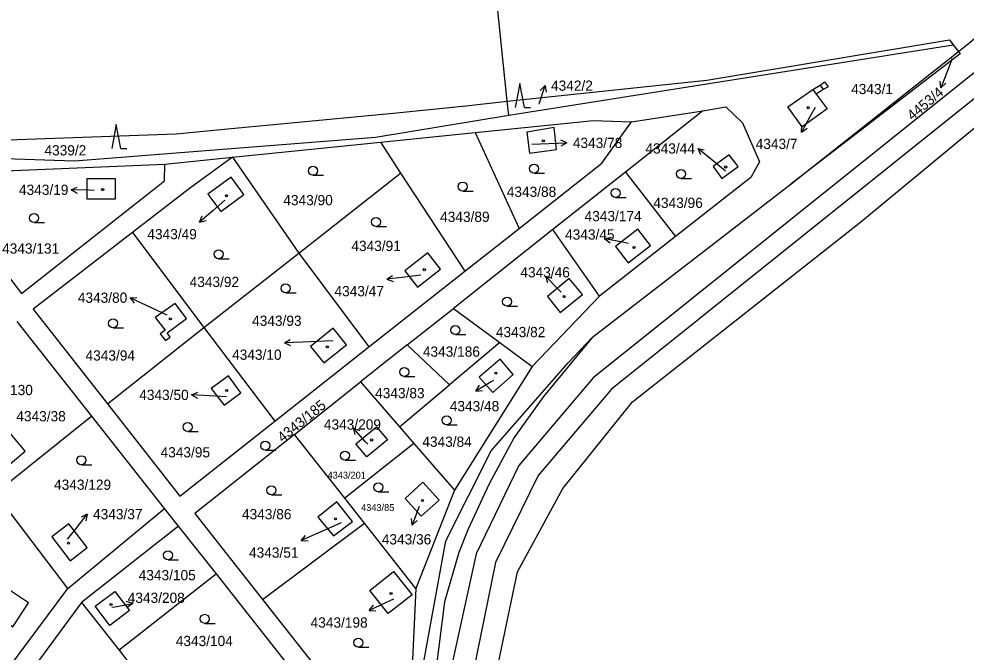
# Model space of a CAD drawing. Extents: x -733394 to -722299, y -1082822 to -1075049.
# Drawn here: x -729537.5 to -729380.2, y -1077914.3 to -1077809.1 of the extents above; entities that cross this region are included whole.
import ezdxf

# ---------------------------------------------------------------- set-up
doc = ezdxf.new("R2010")
doc.units = 0
for name, color, linetype in [('Hranice parcel', 7, 'Continuous'), ('Parcelní čísla', 7, 'Continuous'), ('Pop  PČ popisy', 7, 'Continuous'), ('Vnitřní kresba', 7, 'Continuous'), ('Značky budov', 7, 'Continuous'), ('Značky kultur', 7, 'Continuous')]:
    doc.layers.add(name, color=color, linetype=linetype)

msp = doc.modelspace()

# ---------------------------------------------------------------- linework, layer by layer
at = {"layer": 'Hranice parcel'}
for p, q in [((-729456.4, -1077822.82), (-729460.84, -1077780.21)), ((-729456.16, -1077825.12), (-729382.3, -1077813.45)), ((-729382.3, -1077813.45), (-729381.45, -1077814.56)), ((-729409.24, -1077836.56), (-729381.45, -1077814.56)), ((-729456.16, -1077825.12), (-729456.4, -1077822.82)), ((-729423.93, -1077824.38), (-729436.78, -1077834.57)), ((-729435.76, -1077826.25), (-729423.93, -1077824.38)), ((-729477.47, -1077829.62), (-729461.75, -1077828.01)), ((-729461.75, -1077828.01), (-729454.43, -1077843.93)), ((-729502.06, -1077832.13), (-729477.47, -1077829.62)), ((-729477.47, -1077829.62), (-729474.12, -1077834.74)), ((-729513.26, -1077833.28), (-729502.06, -1077832.13)), ((-729502.06, -1077832.13), (-729491.04, -1077848.03)), ((-729549.31, -1077834.75), (-729513.26, -1077833.28)), ((-729436.78, -1077834.57), (-729448.85, -1077844.14)), ((-729436.78, -1077834.57), (-729428.47, -1077845.3)), ((-729491.04, -1077848.03), (-729474.12, -1077834.74)), ((-729474.12, -1077834.74), (-729463.44, -1077851.04)), ((-729442.25, -1077862), (-729409.24, -1077836.56)), ((-729448.85, -1077844.14), (-729465.35, -1077857.23)), ((-729463.44, -1077851.04), (-729454.43, -1077843.93)), ((-729441.07, -1077855.18), (-729448.85, -1077844.14)), ((-729518.66, -1077844.62), (-729506.78, -1077860.39)), ((-729428.47, -1077845.3), (-729441.07, -1077855.18)), ((-729506.78, -1077860.39), (-729491.04, -1077848.03)), ((-729491.04, -1077848.03), (-729479.37, -1077863.62)), ((-729479.37, -1077863.62), (-729463.44, -1077851.04)), ((-729441.07, -1077855.18), (-729452.25, -1077866.86)), ((-729473.01, -1077863.3), (-729465.35, -1077857.23)), ((-729465.35, -1077857.23), (-729457.63, -1077862.9)), ((-729525.41, -1077875.14), (-729537.82, -1077859.41)), ((-729522.82, -1077873.06), (-729506.78, -1077860.39)), ((-729506.78, -1077860.39), (-729495.02, -1077875.98)), ((-729457.63, -1077862.9), (-729466.02, -1077869.94)), ((-729457.63, -1077862.9), (-729452.25, -1077866.86)), ((-729495.02, -1077875.98), (-729479.37, -1077863.62)), ((-729473.01, -1077863.3), (-729480.77, -1077869.45)), ((-729466.02, -1077869.94), (-729473.01, -1077863.3)), ((-729452.25, -1077866.86), (-729465.18, -1077887.45)), ((-729491.76, -1077878.17), (-729480.77, -1077869.45)), ((-729480.77, -1077869.45), (-729474.31, -1077876.9)), ((-729474.31, -1077876.9), (-729466.02, -1077869.94)), ((-729525.41, -1077875.14), (-729541.43, -1077887.94)), ((-729513.33, -1077890.45), (-729525.41, -1077875.14)), ((-729474.31, -1077876.9), (-729471.92, -1077879.66)), ((-729483.39, -1077888.78), (-729491.76, -1077878.17)), ((-729471.92, -1077879.66), (-729483.39, -1077888.78)), ((-729471.92, -1077879.66), (-729465.18, -1077887.45)), ((-729529.41, -1077903.77), (-729541.43, -1077887.94)), ((-729465.18, -1077887.45), (-729471.56, -1077903.76)), ((-729480.1, -1077892.94), (-729483.39, -1077888.78)), ((-729529.41, -1077903.77), (-729513.33, -1077890.45)), ((-729510.99, -1077893.41), (-729513.33, -1077890.45)), ((-729510.99, -1077893.41), (-729527.11, -1077906.12)), ((-729504.72, -1077901.36), (-729510.99, -1077893.41)), ((-729497.05, -1077905.59), (-729480.1, -1077892.94)), ((-729471.56, -1077903.76), (-729480.1, -1077892.94)), ((-729504.72, -1077901.36), (-729520.87, -1077914.04)), ((-729492.46, -1077916.89), (-729504.72, -1077901.36)), ((-729539.38, -1077917.16), (-729529.41, -1077903.77)), ((-729471.56, -1077903.76), (-729473, -1077932.83)), ((-729527.11, -1077906.12), (-729534.39, -1077915.96)), ((-729527.11, -1077906.12), (-729520.87, -1077914.04)), ((-729520.87, -1077914.04), (-729508.63, -1077929.58))]:
    msp.add_line(p, q, dxfattribs=at)
for points in [[(-729381.45, -1077814.56), (-729379.49, -1077813.01), (-729359.36, -1077795.87), (-729349.8, -1077777.52)], [(-729456.4, -1077822.82), (-729423.27, -1077819.32), (-729382.95, -1077812.61), (-729382.3, -1077813.45)], [(-729381.45, -1077814.56), (-729381.16, -1077814.93), (-729409.24, -1077836.56)], [(-729431.34, -1077962.44), (-729440.19, -1077956.84), (-729449.85, -1077946.5), (-729456.62, -1077934.57), (-729458.58, -1077919.56), (-729454.72, -1077901.02), (-729447.17, -1077887.18), (-729435.58, -1077872.77), (-729397.66, -1077842.87), (-729366, -1077816.63)], [(-729403.11, -1077820.4), (-729403.91, -1077820.85), (-729405.1, -1077821.62), (-729403.27, -1077824.06), (-729407.39, -1077827.06), (-729409.81, -1077823.74), (-729405.64, -1077820.84), (-729404.39, -1077820.13), (-729403.67, -1077819.58), (-729403.11, -1077820.4)], [(-729584.53, -1077830.82), (-729511.39, -1077828.22), (-729503.43, -1077827.46), (-729475.38, -1077824.79), (-729463.28, -1077823.55), (-729456.4, -1077822.82)], [(-729584.53, -1077830.82), (-729528.32, -1077832.73), (-729478.29, -1077828.76), (-729456.16, -1077825.12)], [(-729423.93, -1077824.38), (-729420.1, -1077823.74), (-729417.34, -1077826.38), (-729414.5, -1077832.87), (-729415.92, -1077835.46), (-729428.47, -1077845.3)], [(-729461.75, -1077828.01), (-729442.05, -1077825.99), (-729435.76, -1077826.25)], [(-729454.43, -1077843.93), (-729440.7, -1077833.09), (-729435.76, -1077826.25)], [(-729453.15, -1077827.93), (-729452.71, -1077831.42), (-729448.22, -1077830.85), (-729448.62, -1077827.19), (-729453.15, -1077827.93)], [(-729502.06, -1077832.13), (-729509.2, -1077837.32), (-729518.66, -1077844.62)], [(-729418.06, -1077833.63), (-729419.51, -1077831.7), (-729422.17, -1077833.68), (-729420.73, -1077835.62), (-729418.06, -1077833.63)], [(-729549.31, -1077834.75), (-729549.62, -1077838.49), (-729537.08, -1077854.76), (-729513.33, -1077836.06), (-729513.26, -1077833.28)], [(-729526.24, -1077839.03), (-729521.46, -1077839.02), (-729521.47, -1077835.68), (-729526.25, -1077835.69), (-729526.24, -1077839.03)], [(-729502.25, -1077835.44), (-729506.12, -1077838.25), (-729504.01, -1077841.14), (-729500.15, -1077838.33), (-729502.25, -1077835.44)], [(-729434.71, -1077844.07), (-729438.42, -1077846.97), (-729436.32, -1077849.66), (-729432.61, -1077846.76), (-729434.71, -1077844.07)], [(-729518.66, -1077844.62), (-729535.14, -1077857.34), (-729522.82, -1077873.06)], [(-729467.48, -1077850.73), (-729469.6, -1077848), (-729473.44, -1077850.98), (-729471.32, -1077853.71), (-729467.48, -1077850.73)], [(-729443.92, -1077854.92), (-729446.12, -1077852.27), (-729449.74, -1077855.26), (-729447.6, -1077857.91), (-729443.92, -1077854.92)], [(-729514.04, -1077861.43), (-729513.18, -1077862.59), (-729512.38, -1077862), (-729512.91, -1077861.28), (-729509.7, -1077858.89), (-729511.55, -1077856.41), (-729514.88, -1077858.76), (-729513.24, -1077860.83), (-729514.04, -1077861.43)], [(-729489.08, -1077863.56), (-729486.89, -1077866.28), (-729483.13, -1077863.26), (-729485.32, -1077860.54), (-729489.08, -1077863.56)], [(-729429.12, -1077977.6), (-729447.26, -1077966.89), (-729460.37, -1077953.7), (-729469.76, -1077935.01), (-729470.85, -1077919.3), (-729466.61, -1077895.84), (-729459.07, -1077880.9), (-729446.28, -1077866.25), (-729442.25, -1077862)], [(-729442.25, -1077862), (-729450.36, -1077871.86), (-729455.26, -1077878.67), (-729459.41, -1077886.36), (-729462.97, -1077894.04), (-729464.42, -1077897.81), (-729466.83, -1077905.96), (-729468.81, -1077921.73), (-729468.65, -1077925.82), (-729467.18, -1077934.5), (-729460.28, -1077950.33), (-729448.68, -1077963.61), (-729442.39, -1077968.79), (-729429.12, -1077977.6)], [(-729455.4, -1077868.19), (-729457.6, -1077865.66), (-729461.08, -1077868.68), (-729458.8, -1077871.23), (-729455.4, -1077868.19)], [(-729505.59, -1077870.54), (-729503.45, -1077873.29), (-729500.66, -1077871.25), (-729502.7, -1077868.46), (-729505.59, -1077870.54)], [(-729522.82, -1077873.06), (-729510.78, -1077888.43), (-729495.02, -1077875.98)], [(-729478.11, -1077876.91), (-729476.3, -1077879.07), (-729479.71, -1077881.92), (-729481.55, -1077879.75), (-729478.11, -1077876.91)], [(-729540.5, -1077884.34), (-729536.47, -1077880.95), (-729538.99, -1077877.96), (-729543.02, -1077881.35), (-729540.5, -1077884.34)], [(-729491.76, -1077878.17), (-729508.31, -1077891.29), (-729497.05, -1077905.59)], [(-729470.7, -1077891.76), (-729467.73, -1077889.07), (-729470.42, -1077886.1), (-729473.38, -1077888.79), (-729470.7, -1077891.76)], [(-729487.88, -1077891.89), (-729485.29, -1077895.04), (-729482.1, -1077892.62), (-729484.7, -1077889.36), (-729487.88, -1077891.89)], [(-729526.2, -1077896.98), (-729529.24, -1077893.04), (-729532.06, -1077895.21), (-729529.02, -1077899.16), (-729526.2, -1077896.98)], [(-729476.16, -1077907.94), (-729479.25, -1077904.09), (-729475.32, -1077900.93), (-729472.22, -1077904.81), (-729476.16, -1077907.94)], [(-729541.39, -1077908.24), (-729538.56, -1077910.13), (-729535.92, -1077906.17), (-729538.75, -1077904.28), (-729540.41, -1077903.18), (-729543.04, -1077907.15), (-729541.39, -1077908.24)], [(-729521.62, -1077904.28), (-729519.13, -1077907.42), (-729522.45, -1077909.93), (-729524.86, -1077906.7), (-729521.62, -1077904.28)], [(-729497.05, -1077905.59), (-729474.6, -1077934.12), (-729473, -1077932.83)]]:
    msp.add_lwpolyline(points, dxfattribs=at)
at = {"layer": 'Pop  PČ popisy'}
for p, q in [((-729382.5, -1077815.71), (-729383.28, -1077817.78)), ((-729383.28, -1077817.78), (-729384.35, -1077820.58)), ((-729451.05, -1077823.07), (-729450.12, -1077820.22)), ((-729450.12, -1077820.22), (-729450.91, -1077821.01)), ((-729450.12, -1077820.22), (-729449.96, -1077821.32)), ((-729384.35, -1077820.58), (-729384.46, -1077819.47)), ((-729384.35, -1077820.58), (-729383.53, -1077819.83)), ((-729451.12, -1077823.28), (-729451.05, -1077823.07)), ((-729405.24, -1077823.85), (-729406.05, -1077825.3)), ((-729406.05, -1077825.3), (-729407.51, -1077827.93)), ((-729407.51, -1077827.93), (-729407.46, -1077826.81)), ((-729407.51, -1077827.93), (-729406.58, -1077827.29)), ((-729452.33, -1077829.95), (-729449.5, -1077829.84)), ((-729449.5, -1077829.84), (-729446.5, -1077829.74)), ((-729446.5, -1077829.74), (-729447.52, -1077829.27)), ((-729446.5, -1077829.74), (-729447.48, -1077830.27)), ((-729422.43, -1077832.54), (-729424.76, -1077830.65)), ((-729424.76, -1077830.65), (-729423.67, -1077830.89)), ((-729424.76, -1077830.65), (-729424.3, -1077831.67)), ((-729420.14, -1077834.41), (-729422.43, -1077832.54)), ((-729528.84, -1077837.55), (-729527.83, -1077837.06)), ((-729525.84, -1077837.6), (-729528.84, -1077837.55)), ((-729528.84, -1077837.55), (-729527.85, -1077838.07)), ((-729525.01, -1077837.62), (-729525.84, -1077837.6)), ((-729503.32, -1077839.26), (-729505.25, -1077840.94)), ((-729505.25, -1077840.94), (-729507.52, -1077842.91)), ((-729507.52, -1077842.91), (-729507.09, -1077841.87)), ((-729507.52, -1077842.91), (-729506.43, -1077842.63)), ((-729440.18, -1077845.68), (-729439.1, -1077845.38)), ((-729437.23, -1077846.25), (-729440.18, -1077845.68)), ((-729440.18, -1077845.68), (-729439.29, -1077846.36)), ((-729436.28, -1077846.44), (-729437.23, -1077846.25)), ((-729476.42, -1077852.4), (-729475.49, -1077851.78)), ((-729470.77, -1077851.71), (-729473.44, -1077852.03)), ((-729447.96, -1077854.02), (-729450.05, -1077851.86)), ((-729450.05, -1077851.86), (-729448.99, -1077852.23)), ((-729450.05, -1077851.86), (-729449.71, -1077852.93)), ((-729473.44, -1077852.03), (-729476.42, -1077852.4)), ((-729476.42, -1077852.4), (-729475.36, -1077852.77)), ((-729447.45, -1077854.54), (-729447.96, -1077854.02)), ((-729519.07, -1077855.47), (-729517.95, -1077855.44)), ((-729516.35, -1077856.74), (-729519.07, -1077855.47)), ((-729519.07, -1077855.47), (-729518.37, -1077856.35)), ((-729512.91, -1077858.37), (-729516.35, -1077856.74)), ((-729493.43, -1077862.93), (-729492.45, -1077862.39)), ((-729490.43, -1077862.82), (-729493.43, -1077862.93)), ((-729493.43, -1077862.93), (-729492.41, -1077863.39)), ((-729485.38, -1077862.63), (-729490.43, -1077862.82)), ((-729458.71, -1077869.2), (-729459.06, -1077869.41)), ((-729459.06, -1077869.41), (-729461.63, -1077870.96)), ((-729461.63, -1077870.96), (-729461.03, -1077870.01)), ((-729461.63, -1077870.96), (-729460.52, -1077870.87)), ((-729508.86, -1077871.59), (-729507.83, -1077871.15)), ((-729505.86, -1077871.75), (-729508.86, -1077871.59)), ((-729508.86, -1077871.59), (-729507.88, -1077872.15)), ((-729503.03, -1077871.9), (-729505.86, -1077871.75)), ((-729480, -1077879.32), (-729482.01, -1077877.09)), ((-729482.01, -1077877.09), (-729480.97, -1077877.5)), ((-729482.01, -1077877.09), (-729481.71, -1077878.17)), ((-729479.58, -1077879.8), (-729480, -1077879.32)), ((-729471.14, -1077890.42), (-729472.17, -1077893.24)), ((-729471.05, -1077890.17), (-729471.14, -1077890.42)), ((-729528.04, -1077893.78), (-729526.19, -1077891.42)), ((-729526.19, -1077891.42), (-729527.2, -1077891.9)), ((-729526.19, -1077891.42), (-729526.41, -1077892.51)), ((-729483.99, -1077892.84), (-729487.88, -1077894.59)), ((-729472.17, -1077893.24), (-729472.29, -1077892.13)), ((-729472.17, -1077893.24), (-729471.35, -1077892.47)), ((-729529.43, -1077895.58), (-729528.04, -1077893.78)), ((-729487.88, -1077894.59), (-729490.62, -1077895.81)), ((-729490.62, -1077895.81), (-729489.91, -1077894.95)), ((-729490.62, -1077895.81), (-729489.5, -1077895.86)), ((-729522.1, -1077906.88), (-729521.58, -1077906.79)), ((-729521.58, -1077906.79), (-729518.62, -1077906.27)), ((-729518.62, -1077906.27), (-729519.7, -1077905.95)), ((-729518.62, -1077906.27), (-729519.52, -1077906.94)), ((-729476.61, -1077906.17), (-729479.33, -1077907.44)), ((-729479.33, -1077907.44), (-729478.63, -1077906.56)), ((-729475.31, -1077905.56), (-729476.61, -1077906.17)), ((-729479.33, -1077907.44), (-729478.21, -1077907.47))]:
    msp.add_line(p, q, dxfattribs=at)
at = {"layer": 'Vnitřní kresba'}
for p, q in [((-729374.27, -1077814.41), (-729442.11, -1077868.79)), ((-729370.23, -1077815.49), (-729439.06, -1077870.65)), ((-729404.39, -1077820.13), (-729403.91, -1077820.85)), ((-729405.64, -1077820.84), (-729405.1, -1077821.62)), ((-729442.11, -1077868.79), (-729454.48, -1077883.32)), ((-729439.06, -1077870.65), (-729451.26, -1077885.02)), ((-729454.48, -1077883.32), (-729461.59, -1077898.03)), ((-729451.26, -1077885.02), (-729458.34, -1077899.44)), ((-729461.59, -1077898.03), (-729466.29, -1077919.4)), ((-729458.34, -1077899.44), (-729462.43, -1077919.48))]:
    msp.add_line(p, q, dxfattribs=at)
at = {"layer": 'Značky budov'}
for centre in [(-729406.42, -1077823.87), (-729450.41, -1077829.38), (-729420.12, -1077833.73), (-729523.62, -1077837.49), (-729503.04, -1077838.51), (-729435.33, -1077847.12), (-729470.18, -1077850.79), (-729446.95, -1077855.27), (-729512.37, -1077858.95), (-729486.28, -1077863.63), (-729458.3, -1077868), (-729503.01, -1077870.88), (-729478.93, -1077879.09), (-729470.47, -1077889.14), (-729484.94, -1077892.2), (-729529.29, -1077896.25), (-729475.7, -1077904.59), (-729522.22, -1077906.42)]:
    msp.add_circle(centre, 0.175, dxfattribs=at)
at = {"layer": 'Značky kultur'}
for p, q in [((-729454.31, -1077819.85), (-729455.06, -1077823.85)), ((-729453.56, -1077823.85), (-729454.31, -1077819.85)), ((-729453.56, -1077823.85), (-729452.56, -1077823.85)), ((-729521.35, -1077826.67), (-729522.1, -1077830.67)), ((-729520.6, -1077830.67), (-729521.35, -1077826.67)), ((-729520.6, -1077830.67), (-729519.6, -1077830.67)), ((-729488.68, -1077835.12), (-729486.93, -1077835.12)), ((-729451.95, -1077834.75), (-729450.2, -1077834.75)), ((-729427.54, -1077835.63), (-729425.79, -1077835.63)), ((-729463.8, -1077837.73), (-729462.05, -1077837.73)), ((-729438.4, -1077838.82), (-729436.65, -1077838.82)), ((-729535.02, -1077842.97), (-729533.27, -1077842.97)), ((-729478.19, -1077843.62), (-729476.44, -1077843.62)), ((-729504.36, -1077848.98), (-729502.61, -1077848.98)), ((-729493.2, -1077854.66), (-729491.45, -1077854.66)), ((-729456.42, -1077856.86), (-729454.67, -1077856.86)), ((-729521.88, -1077860.47), (-729520.13, -1077860.47)), ((-729465.01, -1077861.59), (-729463.26, -1077861.59)), ((-729473.52, -1077868.54), (-729471.77, -1077868.54)), ((-729466.45, -1077876.57), (-729464.7, -1077876.57)), ((-729509.49, -1077877.7), (-729507.74, -1077877.7)), ((-729496.59, -1077880.79), (-729494.84, -1077880.79)), ((-729527.15, -1077883.2), (-729525.4, -1077883.2)), ((-729483.34, -1077882.43), (-729481.59, -1077882.43)), ((-729495.59, -1077888.2), (-729493.84, -1077888.2)), ((-729477.83, -1077887.72), (-729476.08, -1077887.72)), ((-729512.75, -1077899), (-729511, -1077899)), ((-729506.65, -1077909.56), (-729504.9, -1077909.56)), ((-729481.13, -1077913.51), (-729479.38, -1077913.51))]:
    msp.add_line(p, q, dxfattribs=at)
for centre in [(-729488.68, -1077834.37), (-729451.95, -1077834), (-729427.54, -1077834.88), (-729463.8, -1077836.98), (-729438.4, -1077838.07), (-729535.02, -1077842.22), (-729478.19, -1077842.87), (-729504.36, -1077848.23), (-729493.2, -1077853.91), (-729456.42, -1077856.11), (-729521.88, -1077859.72), (-729465.01, -1077860.84), (-729473.52, -1077867.79), (-729466.45, -1077875.82), (-729509.49, -1077876.95), (-729496.59, -1077880.04), (-729527.15, -1077882.45), (-729483.34, -1077881.68), (-729477.83, -1077886.97), (-729495.59, -1077887.45), (-729512.75, -1077898.25), (-729506.65, -1077908.81), (-729481.13, -1077912.76)]:
    msp.add_circle(centre, 0.75, dxfattribs=at)

# ---------------------------------------------------------------- texts
at = {"layer": 'Parcelní čísla'}
for s, height, p in [('4342/2', 1.7, (-729449.13, -1077821.07)), ('4343/1', 1.7, (-729399.27, -1077821.63)), ('4343/78', 1.7, (-729445.5, -1077830.58)), ('4343/44', 1.7, (-729433.44, -1077831.5)), ('4343/7', 1.7, (-729415.13, -1077830.75)), ('4339/2', 1.7, (-729533.29, -1077831.81)), ('4343/19', 1.7, (-729537.52, -1077838.37)), ('4343/88', 1.7, (-729456.48, -1077838.7)), ('4343/90', 1.7, (-729493.6, -1077840.09)), ('4343/96', 1.7, (-729432.13, -1077840.54)), ('4343/174', 1.7, (-729443.55, -1077842.74)), ('4343/89', 1.7, (-729467.55, -1077842.86)), ('4343/49', 1.7, (-729516.19, -1077845.74)), ('4343/45', 1.7, (-729446.79, -1077845.8)), ('4343/131', 1.7, (-729540.32, -1077848.13)), ('4343/91', 1.7, (-729482.3, -1077847.7)), ('4343/46', 1.7, (-729454.22, -1077852.08)), ('4343/92', 1.7, (-729509.17, -1077853.68)), ('4343/47', 1.7, (-729485.1, -1077855.21)), ('4343/80', 1.7, (-729527.74, -1077856.3)), ('4343/93', 1.7, (-729498.79, -1077860.13)), ('4343/82', 1.7, (-729458.29, -1077862.01)), ('4343/94', 1.7, (-729526.46, -1077865.9)), ('4343/10', 1.7, (-729502.11, -1077865.77)), ('4343/186', 1.7, (-729470.42, -1077865.26)), ('4343/130', 1.7, (-729544.69, -1077871.64)), ('4343/50', 1.7, (-729517.54, -1077872.45)), ('4343/83', 1.7, (-729478.35, -1077872.15)), ('4343/48', 1.7, (-729465.95, -1077874.32)), ('4343/38', 1.7, (-729537.96, -1077876)), ('4343/209', 1.7, (-729486.86, -1077877.36)), ('4343/84', 1.7, (-729470.51, -1077880.23)), ('4343/95', 1.7, (-729513.99, -1077881.99)), ('4343/201', 1.14, (-729486.25, -1077885.51)), ('4343/129', 1.7, (-729531.69, -1077887.37)), ('4343/85', 1.14, (-729480.67, -1077890.89)), ('4343/37', 1.7, (-729525.21, -1077892.26)), ('4343/86', 1.7, (-729500.47, -1077892.27)), ('4343/36', 1.7, (-729477.24, -1077896.45)), ('4343/51', 1.7, (-729499.3, -1077898.65)), ('4343/105', 1.7, (-729517.63, -1077902.4)), ('4343/208', 1.7, (-729519.45, -1077906.16)), ('4343/198', 1.7, (-729489.07, -1077910.27)), ('4343/104', 1.7, (-729511.47, -1077913.34))]:
    msp.add_text(s, height=height, dxfattribs=at).set_placement(p)
for s, rotation, p in [('4453/4', 40, (-729389.1, -1077826.08)), ('4343/185', 39, (-729493.73, -1077879.58))]:
    msp.add_text(s, height=1.7, rotation=rotation, dxfattribs=at).set_placement(p)

doc.saveas('drawing.dxf')
